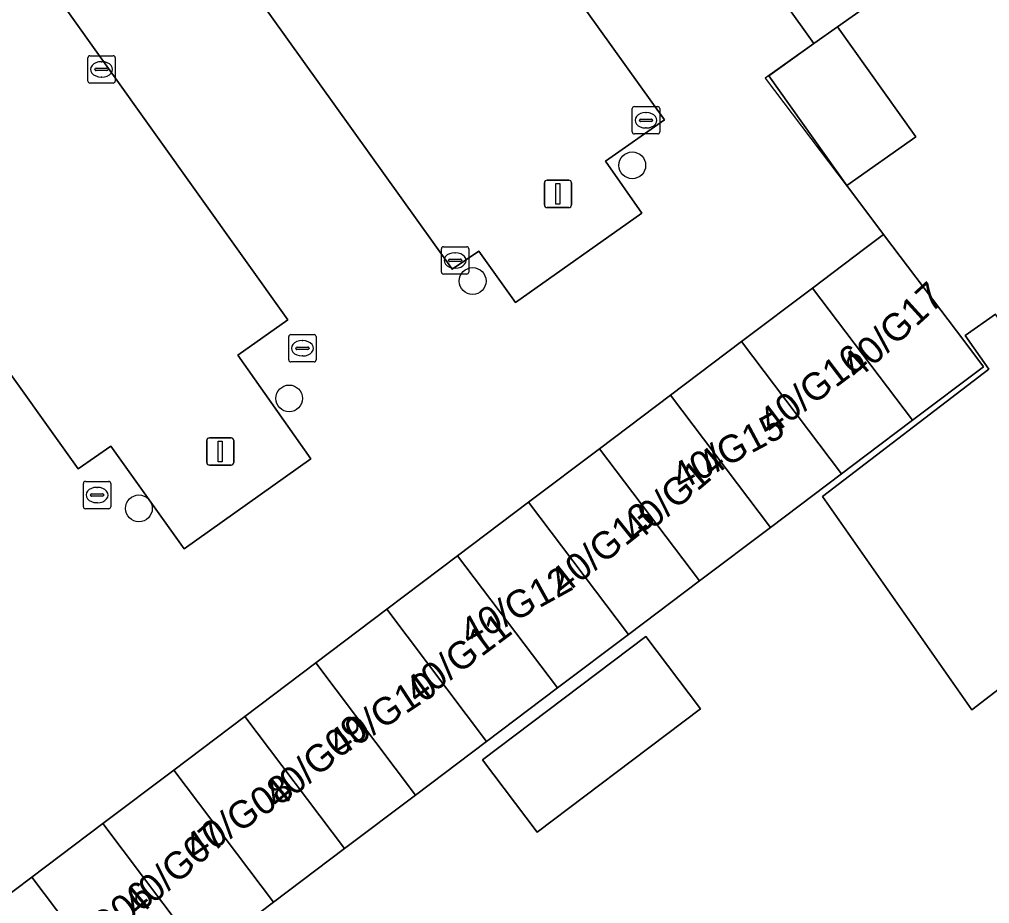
# Model space of a CAD drawing. Extents: x 161838 to 162344, y 381620 to 382160.
# Drawn here: x 161969.12 to 162004.56, y 381979.46 to 382011.78 of the extents above; entities that cross this region are included whole.
import ezdxf

# ---------------------------------------------------------------- set-up
doc = ezdxf.new("R2010")
doc.units = 0
for name, color, linetype in [('IMGEO_Boom', 7, 'Continuous'), ('IMGEO_Erf', 7, 'Continuous'), ('IMGEO_Kolk', 7, 'Continuous'), ('IMGEO_Lichtmast', 7, 'Continuous'), ('IMGEO_Muur', 7, 'Continuous'), ('IMGEO_Pand', 7, 'Continuous'), ('IMGEO_Pand_nummerreeks', 7, 'Continuous'), ('IMGEO_Parkeervlak_open', 7, 'Continuous'), ('IMGEO_Rijbaan_lokaal_open', 7, 'Continuous')]:
    doc.layers.add(name, color=color, linetype=linetype)

msp = doc.modelspace()

# ---------------------------------------------------------------- linework, layer by layer
at = {"layer": 'IMGEO_Boom'}
for centre in [(161991.507, 382006.447), (161985.677, 382002.219), (161978.975, 381997.927), (161973.486, 381993.909)]:
    msp.add_circle(centre, 0.489, dxfattribs=at)
at = {"layer": 'IMGEO_Erf'}
for points in [[(162004.8, 382022.73), (162004.095, 382022.215), (161999.767, 382019.055), (162000.99, 382017.333), (162003.079, 382014.393), (161999.002, 382011.513), (162001.865, 382007.483), (161999.348, 382005.705), (162000.686, 382003.921), (162003.65, 382000), (162004.343, 381999.083), (162001.745, 381997.127), (162000, 381995.813), (161999.151, 381995.172), (161996.558, 381993.215), (161993.965, 381991.258), (161991.372, 381989.301), (161988.779, 381987.344), (161986.186, 381985.386), (161983.593, 381983.429), (161981, 381981.472), (161978.407, 381979.515), (161975.815, 381977.558)], [(162010.905, 381991.921), (162003.909, 381986.55), (161998.457, 381994.338), (162004.528, 381998.999), (162003.669, 382000.227), (162004.777, 382001.002)]]:
    msp.add_lwpolyline(points, dxfattribs=at)
msp.add_lwpolyline([(161991.999, 381989.224), (161993.998, 381986.582), (161991.52, 381984.707), (161988.036, 381982.071), (161986.037, 381984.713)], close=True, dxfattribs=at)
at = {"layer": 'IMGEO_Kolk'}
for p, q in [((161971.621, 382009.529), (161971.621, 382010.381)), ((161971.696, 382010.455), (161972.548, 382010.455)), ((161972.622, 382010.381), (161972.622, 382009.529)), ((161972.109, 382010.235), (161972.134, 382010.235)), ((161971.88, 382009.949), (161971.88, 382009.961)), ((161972.318, 382009.912), (161971.92, 382009.912)), ((161971.923, 382009.998), (161972.321, 382009.998)), ((161972.132, 382009.675), (161972.107, 382009.675)), ((161972.364, 382009.961), (161972.364, 382009.949)), ((161972.548, 382009.455), (161971.696, 382009.455)), ((161991.509, 382007.667), (161991.509, 382008.519)), ((161991.584, 382008.593), (161992.436, 382008.593)), ((161991.997, 382008.373), (161992.022, 382008.373)), ((161992.51, 382008.519), (161992.51, 382007.667)), ((161991.768, 382008.087), (161991.768, 382008.099)), ((161992.206, 382008.05), (161991.808, 382008.05)), ((161991.811, 382008.136), (161992.209, 382008.136)), ((161992.252, 382008.099), (161992.252, 382008.087)), ((161992.436, 382007.593), (161991.584, 382007.593)), ((161992.02, 382007.813), (161991.995, 382007.813)), ((161984.535, 382002.546), (161984.535, 382003.398)), ((161984.61, 382003.472), (161985.462, 382003.472)), ((161985.536, 382003.398), (161985.536, 382002.546)), ((161984.794, 382002.966), (161984.794, 382002.978)), ((161984.837, 382003.015), (161985.235, 382003.015)), ((161985.023, 382003.252), (161985.048, 382003.252)), ((161985.278, 382002.978), (161985.278, 382002.966)), ((161985.232, 382002.929), (161984.834, 382002.929)), ((161985.046, 382002.692), (161985.021, 382002.692)), ((161985.462, 382002.472), (161984.61, 382002.472)), ((161978.96, 381999.334), (161978.96, 382000.186)), ((161979.035, 382000.26), (161979.887, 382000.26)), ((161979.961, 382000.186), (161979.961, 381999.334)), ((161979.219, 381999.754), (161979.219, 381999.766)), ((161979.262, 381999.803), (161979.66, 381999.803)), ((161979.448, 382000.04), (161979.473, 382000.04)), ((161979.703, 381999.766), (161979.703, 381999.754)), ((161979.657, 381999.717), (161979.259, 381999.717)), ((161979.471, 381999.48), (161979.446, 381999.48)), ((161979.887, 381999.26), (161979.035, 381999.26)), ((161971.458, 381993.971), (161971.458, 381994.823)), ((161971.533, 381994.897), (161972.385, 381994.897)), ((161972.459, 381994.823), (161972.459, 381993.971)), ((161971.76, 381994.44), (161972.158, 381994.44)), ((161971.946, 381994.677), (161971.971, 381994.677)), ((161971.717, 381994.391), (161971.717, 381994.403)), ((161972.155, 381994.354), (161971.757, 381994.354)), ((161971.969, 381994.117), (161971.944, 381994.117)), ((161972.201, 381994.403), (161972.201, 381994.391)), ((161972.385, 381993.897), (161971.533, 381993.897))]:
    msp.add_line(p, q, dxfattribs=at)
for points in [[(161971.621, 382009.529), (161971.621, 382010.381)], [(161971.696, 382010.455), (161972.548, 382010.455)], [(161972.622, 382010.381), (161972.622, 382009.529)], [(161972.548, 382009.455), (161971.696, 382009.455)], [(161991.509, 382007.667), (161991.509, 382008.519)], [(161991.584, 382008.593), (161992.436, 382008.593)], [(161992.51, 382008.519), (161992.51, 382007.667)], [(161992.436, 382007.593), (161991.584, 382007.593)], [(161984.535, 382002.546), (161984.535, 382003.398)], [(161984.61, 382003.472), (161985.462, 382003.472)], [(161985.536, 382003.398), (161985.536, 382002.546)], [(161985.462, 382002.472), (161984.61, 382002.472)], [(161978.96, 381999.334), (161978.96, 382000.186)], [(161979.035, 382000.26), (161979.887, 382000.26)], [(161979.961, 382000.186), (161979.961, 381999.334)], [(161979.887, 381999.26), (161979.035, 381999.26)], [(161971.458, 381993.971), (161971.458, 381994.823)], [(161971.533, 381994.897), (161972.385, 381994.897)], [(161972.459, 381994.823), (161972.459, 381993.971)], [(161972.385, 381993.897), (161971.533, 381993.897)]]:
    msp.add_lwpolyline(points, dxfattribs=at)
for centre, radius, start, end in [((161971.698, 382010.379), 0.0765, 91.552, 178.448), ((161971.698, 382010.379), 0.0765, 91.552, 178.448), ((161972.546, 382010.379), 0.0765, 1.552, 88.448), ((161972.546, 382010.379), 0.0765, 1.552, 88.448), ((161971.92, 382009.958), 0.0403, 85.8775, 175.7526), ((161971.917, 382009.948), 0.0366, 178.938, 274.7102), ((161972.321, 382009.955), 0.043, 264.8664, 352.4533), ((161972.325, 382009.96), 0.0386, 1.7309, 96.639), ((161971.698, 382009.531), 0.0765, 181.552, 268.448), ((161971.698, 382009.531), 0.0765, 181.552, 268.448), ((161972.546, 382009.531), 0.0765, 271.552, 358.448), ((161972.546, 382009.531), 0.0765, 271.552, 358.448), ((161991.586, 382008.517), 0.0765, 91.552, 178.448), ((161991.586, 382008.517), 0.0765, 91.552, 178.448), ((161992.434, 382008.517), 0.0765, 1.552, 88.448), ((161992.434, 382008.517), 0.0765, 1.552, 88.448), ((161991.808, 382008.096), 0.0403, 85.8775, 175.7526), ((161991.805, 382008.086), 0.0366, 178.938, 274.7102), ((161992.209, 382008.093), 0.043, 264.8664, 352.4533), ((161992.213, 382008.098), 0.0386, 1.7309, 96.639), ((161991.586, 382007.669), 0.0765, 181.552, 268.448), ((161991.586, 382007.669), 0.0765, 181.552, 268.448), ((161992.434, 382007.669), 0.0765, 271.552, 358.448), ((161992.434, 382007.669), 0.0765, 271.552, 358.448), ((161984.612, 382003.396), 0.0765, 91.552, 178.448), ((161984.612, 382003.396), 0.0765, 91.552, 178.448), ((161985.46, 382003.396), 0.0765, 1.552, 88.448), ((161985.46, 382003.396), 0.0765, 1.552, 88.448), ((161984.834, 382002.975), 0.0403, 85.8775, 175.7526), ((161984.831, 382002.965), 0.0366, 178.938, 274.7102), ((161985.235, 382002.972), 0.043, 264.8664, 352.4533), ((161985.239, 382002.977), 0.0386, 1.7309, 96.639), ((161984.612, 382002.548), 0.0765, 181.552, 268.448), ((161984.612, 382002.548), 0.0765, 181.552, 268.448), ((161985.46, 382002.548), 0.0765, 271.552, 358.448), ((161985.46, 382002.548), 0.0765, 271.552, 358.448), ((161979.037, 382000.184), 0.0765, 91.552, 178.448), ((161979.037, 382000.184), 0.0765, 91.552, 178.448), ((161979.885, 382000.184), 0.0765, 1.552, 88.448), ((161979.885, 382000.184), 0.0765, 1.552, 88.448), ((161979.259, 381999.763), 0.0403, 85.8775, 175.7526), ((161979.256, 381999.753), 0.0366, 178.938, 274.7102), ((161979.66, 381999.76), 0.043, 264.8664, 352.4533), ((161979.664, 381999.765), 0.0386, 1.7309, 96.639), ((161979.037, 381999.336), 0.0765, 181.552, 268.448), ((161979.037, 381999.336), 0.0765, 181.552, 268.448), ((161979.885, 381999.336), 0.0765, 271.552, 358.448), ((161979.885, 381999.336), 0.0765, 271.552, 358.448), ((161971.535, 381994.821), 0.0765, 91.552, 178.448), ((161971.535, 381994.821), 0.0765, 91.552, 178.448), ((161972.383, 381994.821), 0.0765, 1.552, 88.448), ((161972.383, 381994.821), 0.0765, 1.552, 88.448), ((161971.757, 381994.4), 0.0403, 85.8775, 175.7526), ((161972.162, 381994.402), 0.0386, 1.7309, 96.639), ((161971.754, 381994.39), 0.0366, 178.938, 274.7102), ((161972.158, 381994.397), 0.043, 264.8664, 352.4533), ((161971.535, 381993.973), 0.0765, 181.552, 268.448), ((161971.535, 381993.973), 0.0765, 181.552, 268.448), ((161972.383, 381993.973), 0.0765, 271.552, 358.448), ((161972.383, 381993.973), 0.0765, 271.552, 358.448)]:
    msp.add_arc(centre, radius, start, end, dxfattribs=at)
for centre, major_axis, ratio, start_param, end_param in [((161972.108, 382009.955), (-0.387, 0.002), 0.722429, 4.712389, 7.853982), ((161972.133, 382009.955), (-0.39, 0.002), 0.717154, 1.570796, 4.712389), ((161991.996, 382008.093), (-0.387, 0.002), 0.722429, 4.712389, 7.853982), ((161992.021, 382008.093), (-0.39, 0.002), 0.717154, 1.570796, 4.712389), ((161985.022, 382002.972), (-0.387, 0.002), 0.722429, 4.712389, 7.853982), ((161985.047, 382002.972), (-0.39, 0.002), 0.717154, 1.570796, 4.712389), ((161979.447, 381999.76), (-0.387, 0.002), 0.722429, 4.712389, 7.853982), ((161979.472, 381999.76), (-0.39, 0.002), 0.717154, 1.570796, 4.712389), ((161971.945, 381994.397), (-0.387, 0.002), 0.722429, 4.712389, 7.853982), ((161971.97, 381994.397), (-0.39, 0.002), 0.717154, 1.570796, 4.712389)]:
    msp.add_ellipse(centre, major_axis=major_axis, ratio=ratio, start_param=start_param, end_param=end_param, dxfattribs=at)
at = {"layer": 'IMGEO_Lichtmast'}
for p, q in [((161988.297, 382005.004), (161988.297, 382005.804)), ((161988.297, 382005.804), (161988.297, 382005.004)), ((161988.397, 382005.904), (161989.187, 382005.904)), ((161989.187, 382005.904), (161988.397, 382005.904)), ((161989.287, 382005.804), (161989.287, 382005.004)), ((161989.287, 382005.004), (161989.287, 382005.804)), ((161989.187, 382004.904), (161988.397, 382004.904)), ((161988.397, 382004.904), (161989.187, 382004.904)), ((161975.962, 381995.588), (161975.962, 381996.388)), ((161975.962, 381996.388), (161975.962, 381995.588)), ((161976.062, 381996.488), (161976.852, 381996.488)), ((161976.852, 381996.488), (161976.062, 381996.488)), ((161976.952, 381996.388), (161976.952, 381995.588)), ((161976.952, 381995.588), (161976.952, 381996.388)), ((161976.852, 381995.488), (161976.062, 381995.488)), ((161976.062, 381995.488), (161976.852, 381995.488))]:
    msp.add_line(p, q, dxfattribs=at)
for points in [[(161988.717, 382005.779), (161988.867, 382005.779), (161988.867, 382005.029), (161988.717, 382005.029), (161988.717, 382005.779)], [(161976.382, 381996.363), (161976.532, 381996.363), (161976.532, 381995.613), (161976.382, 381995.613), (161976.382, 381996.363)]]:
    msp.add_lwpolyline(points, dxfattribs=at)
for centre, start, end in [((161988.397, 382005.804), 90, 180), ((161988.397, 382005.804), 90, 180), ((161989.187, 382005.804), 0, 90), ((161989.187, 382005.804), 360, 90), ((161988.397, 382005.004), 180, 270), ((161988.397, 382005.004), 180, 270), ((161989.187, 382005.004), 270, 0), ((161989.187, 382005.004), 270, 0), ((161976.062, 381996.388), 90, 180), ((161976.062, 381996.388), 90, 180), ((161976.852, 381996.388), 0, 90), ((161976.852, 381996.388), 360, 90), ((161976.062, 381995.588), 180, 270), ((161976.062, 381995.588), 180, 270), ((161976.852, 381995.588), 270, 0), ((161976.852, 381995.588), 270, 0)]:
    msp.add_arc(centre, 0.1, start, end, dxfattribs=at)
at = {"layer": 'IMGEO_Muur'}
msp.add_lwpolyline([(161998.137, 382010.902), (161996.361, 382009.629), (162000.686, 382003.921)], dxfattribs=at)
at = {"layer": 'IMGEO_Pand'}
for points in [[(162003.079, 382014.393), (162000.99, 382017.333), (161996.058, 382013.827), (161998.137, 382010.902), (161999.002, 382011.513)], [(161999.002, 382011.513), (161998.137, 382010.902), (161996.492, 382009.723), (161999.348, 382005.705), (162001.865, 382007.483)], [(161998.094, 382001.963), (162001.745, 381997.127), (162004.343, 381999.083), (162003.65, 382000), (162000.686, 382003.921), (162000.001, 382003.403)], [(161998.094, 382001.963), (161995.501, 382000.006), (161999.151, 381995.172), (162000, 381995.813), (162001.745, 381997.127)], [(162008.587, 381995.307), (162006.261, 381998.783), (162004.777, 382001.002), (162003.669, 382000.227), (162004.528, 381998.999), (161998.457, 381994.338), (162003.909, 381986.55), (162010.905, 381991.921)], [(161992.908, 381998.048), (161996.558, 381993.215), (161999.151, 381995.172), (161995.501, 382000.006)], [(161992.908, 381998.048), (161990.316, 381996.091), (161993.965, 381991.258), (161996.558, 381993.215)], [(161991.372, 381989.301), (161993.965, 381991.258), (161990.316, 381996.091), (161987.723, 381994.134)], [(161985.13, 381992.176), (161988.779, 381987.344), (161991.372, 381989.301), (161987.723, 381994.134)], [(161985.13, 381992.176), (161982.538, 381990.219), (161986.186, 381985.386), (161988.779, 381987.344)], [(161979.945, 381988.261), (161983.593, 381983.429), (161986.186, 381985.386), (161982.538, 381990.219)], [(161991.52, 381984.707), (161993.998, 381986.582), (161991.999, 381989.224), (161986.037, 381984.713), (161988.036, 381982.071)], [(161979.945, 381988.261), (161977.352, 381986.304), (161981, 381981.472), (161983.593, 381983.429)], [(161974.76, 381984.346), (161978.407, 381979.515), (161981, 381981.472), (161977.352, 381986.304)], [(161972.167, 381982.389), (161975.815, 381977.558), (161978.407, 381979.515), (161974.76, 381984.346)], [(161969.575, 381980.431), (161973.222, 381975.601), (161975.815, 381977.558), (161972.167, 381982.389)], [(161969.575, 381980.431), (161966.982, 381978.474), (161970.629, 381973.644), (161973.222, 381975.601)]]:
    msp.add_lwpolyline(points, close=True, dxfattribs=at)
at = {"layer": 'IMGEO_Parkeervlak_open'}
for points in [[(161977.157, 382013.523), (161984.823, 382002.808), (161984.93, 382002.653), (161985.902, 382003.305), (161987.238, 382001.431), (161991.862, 382004.7), (161990.532, 382006.599), (161992.688, 382008.112), (161982.783, 382021.938), (161979.786, 382019.783), (161978.97, 382019.186), (161976.68, 382022.416), (161974.291, 382025.786), (161970.462, 382023.018)], [(161964.131, 382021.175), (161960.642, 382018.637), (161960.47, 382018.536), (161957.035, 382023.407), (161956.903, 382023.432), (161953.233, 382021.139), (161952.913, 382021.03), (161967.947, 382000), (161971.271, 381995.35), (161972.459, 381996.184), (161975.138, 381992.428), (161979.77, 381995.72), (161977.102, 381999.506), (161978.923, 382000.803), (161967.422, 382016.928), (161967.222, 382016.789), (161963.79, 382014.368), (161960.822, 382018.577), (161964.254, 382020.998)]]:
    msp.add_lwpolyline(points, close=True, dxfattribs=at)
at = {"layer": 'IMGEO_Rijbaan_lokaal_open'}
for points in [[(161979.786, 382019.783), (161982.783, 382021.938), (161992.688, 382008.112), (161990.532, 382006.599), (161991.862, 382004.7), (161987.238, 382001.431), (161985.902, 382003.305), (161984.93, 382002.653), (161984.823, 382002.808), (161977.157, 382013.523), (161970.462, 382023.018), (161969.443, 382022.281), (161969.236, 382021.157), (161965.144, 382021.912)], [(161967.422, 382016.928), (161978.923, 382000.803), (161977.102, 381999.506), (161979.77, 381995.72), (161975.138, 381992.428), (161972.459, 381996.184), (161971.271, 381995.35), (161967.947, 382000)], [(161966.982, 381978.474), (161969.575, 381980.431), (161972.167, 381982.389), (161974.76, 381984.346), (161977.352, 381986.304), (161979.945, 381988.261), (161982.538, 381990.219), (161985.13, 381992.176), (161987.723, 381994.134), (161990.316, 381996.091), (161992.908, 381998.048), (161995.501, 382000.006), (161998.094, 382001.963), (162000.001, 382003.403), (162000.686, 382003.921), (161999.348, 382005.705), (161996.492, 382009.723), (161998.137, 382010.902), (161996.058, 382013.827)]]:
    msp.add_lwpolyline(points, dxfattribs=at)

# ---------------------------------------------------------------- texts
at = {"layer": 'IMGEO_Pand_nummerreeks'}
for s, rotation, p in [('40/G17', 42.2737, (161999.728, 381998.574)), ('40/G16', 37.1169, (161996.619, 381996.544)), ('40/G15', 28.0725, (161993.29, 381994.539)), ('40/G14', 40.4622, (161991.674, 381992.627)), ('40/G13', 38.6598, (161988.989, 381990.694)), ('40/G12', 28.9264, (161985.567, 381988.848)), ('40/G11', 36.8699, (161983.675, 381986.725)), ('40/G10', 33.3407, (161980.809, 381984.786)), ('40/G09', 39.8056, (161978.573, 381982.884)), ('40/G08', 34.0459, (161975.588, 381980.99)), ('40/G07', 40.6013, (161973.438, 381978.943)), ('40/G06', 38.0888, (161970.663, 381976.879))]:
    msp.add_text(s, height=1, rotation=rotation, dxfattribs=at).set_placement(p)

doc.saveas('drawing.dxf')
